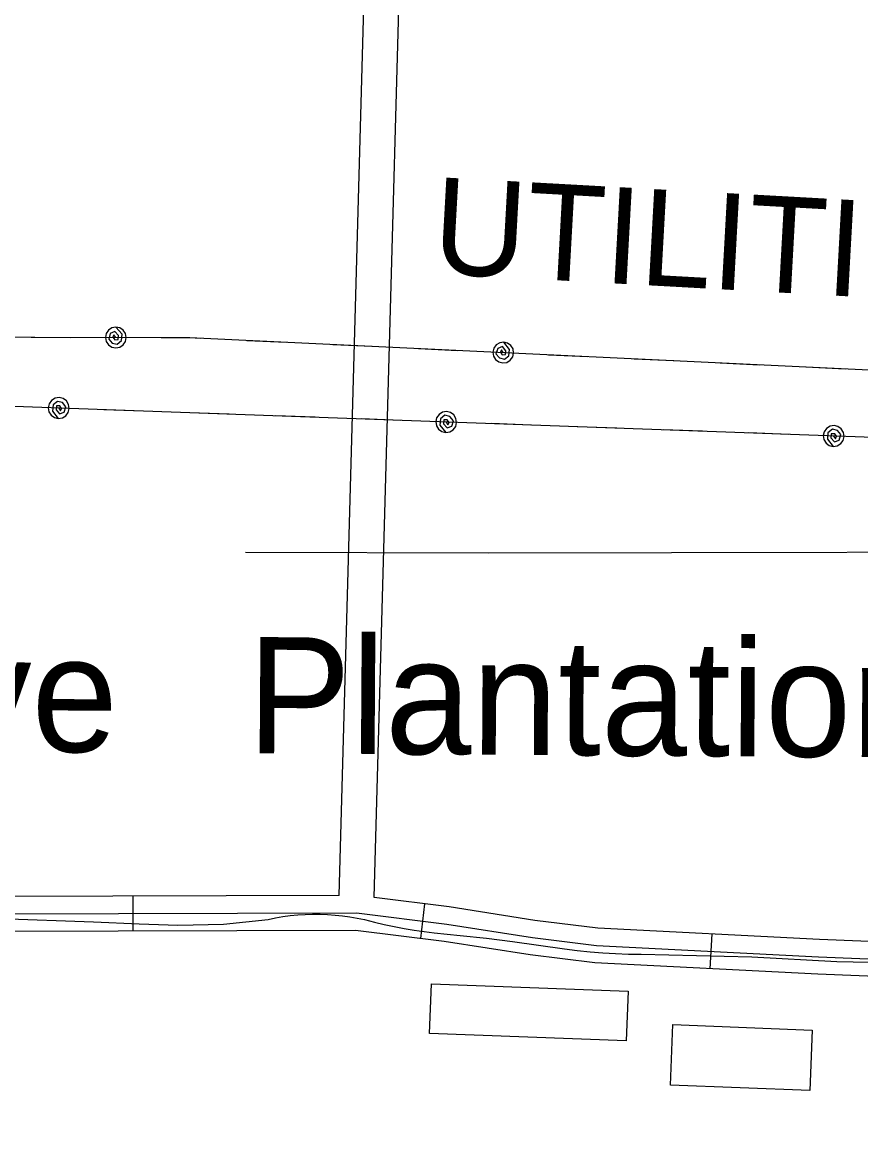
# Model space of a CAD drawing. Extents: x 3313447 to 3351316, y 703786 to 729172.
# Drawn here: x 3320382 to 3321104, y 723725 to 724684 of the extents above; entities that cross this region are included whole.
import ezdxf

# ---------------------------------------------------------------- set-up
doc = ezdxf.new("R2010")
doc.units = 0
for name, color, linetype in [('V-BLDG-IDEN', 7, 'Continuous'), ('V-BLDG-OTLN', 7, 'Continuous'), ('V-DTCH-CNTR', 7, 'Continuous'), ('V-ROAD-CNTR', 7, 'Continuous'), ('V-TOPO-SHOR', 7, 'Continuous'), ('V-UTIL-IDEN', 7, 'Continuous'), ('V-UTIL-LINE', 7, 'Continuous')]:
    doc.layers.add(name, color=color, linetype=linetype)

msp = doc.modelspace()

# ---------------------------------------------------------------- linework, layer by layer
at = {"layer": 'V-BLDG-OTLN'}
for points in [[(3320734.27, 723856.17), (3320903.71, 723849.81), (3320902.1, 723807.04), (3320732.67, 723813.39)], [(3320942.25, 723821.18), (3321062.28, 723816.35), (3321060.18, 723764.14), (3320940.15, 723768.98)]]:
    msp.add_lwpolyline(points, close=True, dxfattribs=at)
at = {"layer": 'V-DTCH-CNTR'}
msp.add_lwpolyline([(3320362.14, 723912.24), (3320443.2, 723909.6), (3320482.52, 723907.76), (3320515.92, 723906.62), (3320555.24, 723907.57), (3320593.53, 723911.64), (3320599.85, 723912.92), (3320606.21, 723913.98), (3320612.6, 723914.83), (3320619.02, 723915.46), (3320625.45, 723915.88), (3320631.9, 723916.08), (3320638.35, 723916.06), (3320644.79, 723915.83), (3320651.22, 723915.38), (3320657.64, 723914.71), (3320664.02, 723913.83), (3320670.38, 723912.74), (3320676.69, 723911.43), (3320685.11, 723909.23), (3320693.59, 723907.22), (3320702.1, 723905.41), (3320710.66, 723903.8), (3320719.25, 723902.38), (3320727.87, 723901.16), (3320736.51, 723900.14), (3320759.04, 723897.87), (3320781.55, 723895.35), (3320804.02, 723892.57), (3320826.46, 723889.55), (3320848.87, 723886.27), (3320859.83, 723884.92), (3320870.83, 723883.79), (3320881.84, 723882.89), (3320892.88, 723882.22), (3320903.92, 723881.78), (3320914.97, 723881.58), (3321010.3, 723879.24), (3321083.37, 723875.22), (3321153.3, 723874)], dxfattribs=at)
at = {"layer": 'V-ROAD-CNTR'}
for p, q in [((3320477.32, 723901.6), (3320477.24, 723931.6)), ((3320725, 723895.21), (3320728.68, 723924.99)), ((3320974.46, 723869.08), (3320975.99, 723899.04))]:
    msp.add_line(p, q, dxfattribs=at)
for points in [[(3320654.83, 723932.12), (3320743.3, 727115.56)], [(3320684.79, 723930.41), (3320773.29, 727114.73)], [(3320654.83, 723932.12), (3320362.19, 723931.27), (3320283.39, 723933.81), (3320226.9, 723934.89), (3320078.45, 723940.72), (3320056.66, 723940.59), (3320048.73, 723938.49)], [(3319996.29, 722641.15), (3320019.11, 723426.26), (3320029.39, 723750.85), (3320033.51, 723893.85), (3320038.48, 723916.2), (3320046.58, 723922.4), (3320058.66, 723925.6), (3320078.2, 723925.72), (3320226.46, 723919.9), (3320283, 723918.81), (3320361.97, 723916.26), (3320669.73, 723917.16), (3320747.41, 723907.56), (3320821.33, 723895.88), (3320876.41, 723889.08), (3321067.77, 723879.36), (3321636.72, 723856.32), (3322024.27, 723839.37)], [(3322024.92, 723854.36), (3321637.35, 723871.31), (3321068.45, 723894.35), (3320877.71, 723904.04), (3320823.42, 723910.74), (3320749.5, 723922.41), (3320684.79, 723930.41)], [(3322023.61, 723824.38), (3321636.09, 723841.34), (3321067.08, 723864.38), (3320875.11, 723874.13), (3320819.24, 723881.02), (3320745.32, 723892.7), (3320668.83, 723902.16), (3320361.75, 723901.26), (3320282.61, 723903.82), (3320226.02, 723904.9), (3320077.95, 723910.72), (3320060.66, 723910.62), (3320052.1, 723908.34)]]:
    msp.add_lwpolyline(points, dxfattribs=at)
at = {"layer": 'V-TOPO-SHOR'}
msp.add_lwpolyline([(3321519.83, 724227.98), (3321243.48, 724227.76), (3320941.07, 724227.13), (3320783.51, 724227.07), (3320574.17, 724227.46)], dxfattribs=at)
at = {"layer": 'V-UTIL-LINE'}
for points in [[(3320462.38, 724412.7), (3320460.74, 724415.07), (3320459.93, 724412.89), (3320461.54, 724410.67), (3320464.46, 724410.98), (3320464.62, 724414.38), (3320461.4, 724417.78), (3320457.52, 724416.01), (3320456.21, 724411.33), (3320459.27, 724407.92), (3320463.64, 724406.94), (3320467.36, 724410.01), (3320467.7, 724415.5), (3320462.4, 724421.7), (3320458.95, 724421.02), (3320456.03, 724419.08), (3320454.07, 724416.16), (3320453.38, 724412.72), (3320454.05, 724409.27), (3320456, 724406.35), (3320458.91, 724404.39), (3320462.35, 724403.7), (3320465.8, 724404.38), (3320468.73, 724406.32), (3320470.68, 724409.23), (3320471.38, 724412.68), (3320470.7, 724416.12), (3320468.75, 724419.05), (3320465.84, 724421.01), (3320462.4, 724421.7)], [(3317580.27, 724047.75), (3317841.34, 724175.4), (3318789.6, 724416.5), (3320526.25, 724412.55), (3321901.45, 724347.21)], [(3320389.37, 724412.86), (3320423.37, 724412.79)], [(3320501.37, 724412.61), (3320526.25, 724412.55), (3320535.36, 724412.12)], [(3320575.31, 724410.22), (3320609.27, 724408.61)], [(3320649.23, 724406.71), (3320683.19, 724405.1)], [(3320723.14, 724403.2), (3320757.11, 724401.58)], [(3320796.07, 724399.73), (3320794.55, 724402.17), (3320793.64, 724400.03), (3320795.15, 724397.74), (3320798.07, 724397.93), (3320798.39, 724401.31), (3320795.32, 724404.85), (3320791.37, 724403.26), (3320789.85, 724398.64), (3320792.76, 724395.1), (3320797.07, 724393.93), (3320800.93, 724396.82), (3320801.51, 724402.29), (3320796.5, 724408.72), (3320793.02, 724408.2), (3320790.02, 724406.39), (3320787.93, 724403.57), (3320787.08, 724400.16), (3320787.6, 724396.69), (3320789.41, 724393.68), (3320792.23, 724391.59), (3320795.64, 724390.74), (3320799.12, 724391.26), (3320802.12, 724393.07), (3320804.21, 724395.9), (3320805.06, 724399.31), (3320804.54, 724402.78), (3320802.73, 724405.79), (3320799.9, 724407.88), (3320796.5, 724408.72)], [(3320835.02, 724397.88), (3320868.98, 724396.27)], [(3320908.94, 724394.37), (3320942.9, 724392.76)], [(3320982.85, 724390.86), (3321016.81, 724389.24)], [(3321056.77, 724387.35), (3321090.73, 724385.73)], [(3321895.18, 724298.48), (3320342.63, 724354.45), (3319931.22, 724354.31), (3318789.85, 724349.17), (3317860.04, 724107.57), (3317580.34, 723978.64)], [(3320413.15, 724351.91), (3320414.7, 724349.49), (3320415.58, 724351.64), (3320414.05, 724353.91), (3320411.13, 724353.69), (3320410.84, 724350.31), (3320413.95, 724346.8), (3320417.89, 724348.44), (3320419.35, 724353.07), (3320416.41, 724356.58), (3320412.08, 724357.7), (3320408.25, 724354.77), (3320407.73, 724349.29), (3320412.82, 724342.92), (3320416.29, 724343.48), (3320419.28, 724345.32), (3320421.33, 724348.17), (3320422.14, 724351.58), (3320421.58, 724355.05), (3320419.74, 724358.04), (3320416.89, 724360.09), (3320413.47, 724360.9), (3320410.01, 724360.34), (3320407.02, 724358.5), (3320404.96, 724355.65), (3320404.15, 724352.23), (3320404.71, 724348.77), (3320406.56, 724345.78), (3320409.41, 724343.72), (3320412.82, 724342.92)], [(3320486.1, 724349.28), (3320452.12, 724350.51)], [(3320560.05, 724346.61), (3320526.08, 724347.84)], [(3320634, 724343.95), (3320600.03, 724345.17)], [(3320746.93, 724339.88), (3320748.48, 724337.45), (3320749.37, 724339.6), (3320747.83, 724341.88), (3320744.91, 724341.66), (3320744.63, 724338.28), (3320747.73, 724334.77), (3320751.68, 724336.4), (3320753.14, 724341.04), (3320750.19, 724344.54), (3320745.86, 724345.67), (3320742.04, 724342.73), (3320741.52, 724337.25), (3320746.61, 724330.88), (3320750.07, 724331.44), (3320753.06, 724333.29), (3320755.12, 724336.14), (3320755.92, 724339.55), (3320755.36, 724343.02), (3320753.52, 724346.01), (3320750.67, 724348.06), (3320747.25, 724348.87), (3320743.79, 724348.31), (3320740.8, 724346.47), (3320738.74, 724343.62), (3320737.94, 724340.2), (3320738.5, 724336.73), (3320740.34, 724333.75), (3320743.19, 724331.69), (3320746.61, 724330.88)], [(3320707.96, 724341.28), (3320673.98, 724342.51)], [(3320819.88, 724337.25), (3320785.91, 724338.47)], [(3320893.83, 724334.58), (3320859.86, 724335.81)], [(3321080.71, 724327.84), (3321082.26, 724325.42), (3321083.15, 724327.57), (3321081.61, 724329.85), (3321078.69, 724329.63), (3321078.41, 724326.24), (3321081.52, 724322.73), (3321085.46, 724324.37), (3321086.92, 724329.01), (3321083.97, 724332.51), (3321079.65, 724333.64), (3321075.82, 724330.7), (3321075.3, 724325.22), (3321080.39, 724318.85), (3321083.85, 724319.41), (3321086.84, 724321.26), (3321088.9, 724324.1), (3321089.71, 724327.52), (3321089.15, 724330.99), (3321087.3, 724333.97), (3321084.45, 724336.03), (3321081.04, 724336.84), (3321077.57, 724336.28), (3321074.58, 724334.43), (3321072.53, 724331.58), (3321071.72, 724328.17), (3321072.28, 724324.7), (3321074.12, 724321.71), (3321076.97, 724319.66), (3321080.39, 724318.85)], [(3320967.79, 724331.92), (3320933.81, 724333.14)], [(3321041.74, 724329.25), (3321007.76, 724330.47)]]:
    msp.add_lwpolyline(points, dxfattribs=at)

# ---------------------------------------------------------------- texts
at = {"layer": 'V-BLDG-IDEN'}
msp.add_text('Popular   Grove   Plantation', height=99.9998, rotation=359.63452, dxfattribs=at).set_placement((3319527.36, 724061.48))
at = {"layer": 'V-UTIL-IDEN'}
msp.add_text('UTILITIES CO.', height=83, rotation=356.83963, dxfattribs=at).set_placement((3320733.97, 724467.94))

doc.saveas('drawing.dxf')
